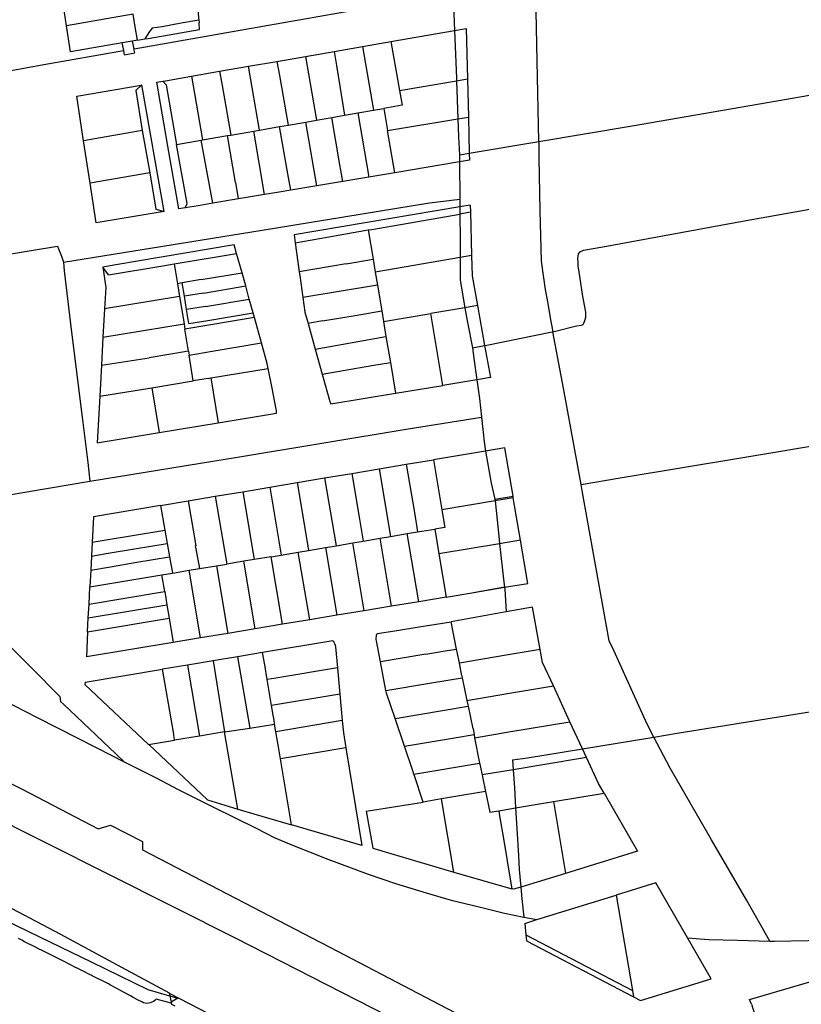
# Model space of a CAD drawing. Header units: inches. Extents: x 210911 to 224988, y 571697 to 586201.
# Tile 296 of 301: x 223518 to 223829, y 584808 to 585200. Entities that reach past the tile are written whole.
import ezdxf

# ---------------------------------------------------------------- set-up
doc = ezdxf.new("R2010")
doc.units = ezdxf.units.IN
doc.header["$MEASUREMENT"] = 0

msp = doc.modelspace()

# ---------------------------------------------------------------- linework, layer by layer
for points in [[(223724.747, 585151.58), (223724.108, 585183.684), (223723.486, 585216.536)], [(223563.741, 585188.489), (223607.445, 585196.175), (223690.533, 585210.816)], [(223690.533, 585210.816), (223690.89, 585206.003), (223691.298, 585195.788)], [(223588.875, 585206.632), (223589.402, 585201.006), (223589.507, 585199.832)], [(223536.86, 585197.615), (223536.071, 585202.937), (223536.066, 585202.972)], [(223563.349, 585202.257), (223536.86, 585197.615)], [(223565.192, 585191.89), (223564.26, 585197.186), (223563.364, 585202.175)], [(223589.507, 585199.832), (223582.509, 585198.585), (223574.891, 585197.231), (223571.001, 585196.632), (223569.866, 585195.385), (223568.003, 585192.376)], [(223569.32, 585192.603), (223589.838, 585196.148), (223589.596, 585198.84)], [(223589.507, 585199.832), (223589.596, 585198.84)], [(223724.747, 585151.58), (223761.848, 585157.855), (223823.271, 585168.355), (223904.835, 585182.564), (223973.094, 585194.623), (224003.256, 585199.88)], [(223558.998, 585190.826), (223538.421, 585187.291), (223536.86, 585197.615)], [(223665.891, 585191.354), (223691.298, 585195.788)], [(223691.298, 585195.788), (223695.873, 585196.587), (223696.388, 585176.456)], [(223691.298, 585195.788), (223692.058, 585176.785), (223692.093, 585175.729)], [(223563.051, 585191.523), (223559.047, 585190.834)], [(223563.205, 585191.549), (223563.051, 585191.523)], [(223563.051, 585191.523), (223563.684, 585188.479)], [(223565.192, 585191.89), (223563.205, 585191.549)], [(223565.192, 585191.89), (223568.003, 585192.376)], [(223568.003, 585192.376), (223569.32, 585192.603)], [(223654.61, 585189.387), (223665.891, 585191.354)], [(223665.891, 585191.354), (223669.315, 585171.871)], [(223527.865, 585182.179), (223559.601, 585187.761)], [(223559.047, 585190.834), (223558.998, 585190.826)], [(223559.634, 585187.767), (223558.998, 585190.826)], [(223559.601, 585187.761), (223559.634, 585187.767)], [(223559.99, 585186.053), (223559.634, 585187.767)], [(223563.684, 585188.479), (223563.741, 585188.489)], [(223564.015, 585186.888), (223563.684, 585188.479)], [(223631.952, 585185.436), (223643.3, 585187.415)], [(223643.3, 585187.415), (223654.61, 585189.387)], [(223643.3, 585187.415), (223644.247, 585181.755), (223647.5, 585162.002)], [(223654.61, 585189.387), (223659.055, 585164.013)], [(223559.99, 585186.053), (223564.015, 585186.888)], [(223609.305, 585181.489), (223620.609, 585183.458)], [(223620.609, 585183.458), (223631.952, 585185.436)], [(223620.609, 585183.458), (223621.601, 585177.818), (223625.053, 585158.094)], [(223631.952, 585185.436), (223636.292, 585160.051)], [(223506.751, 585178.412), (223527.865, 585182.179)], [(223586.67, 585177.545), (223597.798, 585179.484)], [(223597.798, 585179.484), (223609.305, 585181.489)], [(223597.798, 585179.484), (223598.787, 585173.824), (223602.229, 585154.121)], [(223613.664, 585156.112), (223609.305, 585181.489)], [(223572.795, 585175.13), (223575.23, 585175.552)], [(223575.23, 585175.552), (223576.215, 585175.724)], [(223576.492, 585174.148), (223575.23, 585175.552)], [(223576.215, 585175.724), (223586.67, 585177.545)], [(223586.67, 585177.545), (223590.99, 585152.165)], [(223669.315, 585171.871), (223692.093, 585175.729)], [(223692.093, 585175.729), (223696.388, 585176.456)], [(223692.093, 585175.729), (223692.595, 585160.575)], [(223696.388, 585176.456), (223696.773, 585161.273)], [(223543.712, 585151.802), (223540.965, 585169.59), (223566.627, 585174.019)], [(223566.906, 585174.067), (223564.41, 585171.919)], [(223564.41, 585171.919), (223567.047, 585155.925)], [(223566.627, 585174.019), (223566.906, 585174.067)], [(223575.685, 585123.766), (223566.906, 585174.067)], [(223577.214, 585149.766), (223572.795, 585175.13)], [(223576.492, 585174.148), (223577.178, 585170.249), (223580.689, 585150.371)], [(223669.315, 585171.871), (223670.351, 585165.978)], [(223652.787, 585162.922), (223659.055, 585164.013)], [(223659.055, 585164.013), (223663.1, 585164.717)], [(223670.351, 585165.978), (223663.1, 585164.717)], [(223663.1, 585164.717), (223664.634, 585155.9)], [(223632.045, 585159.311), (223636.292, 585160.051)], [(223636.292, 585160.051), (223642.401, 585161.114)], [(223642.401, 585161.114), (223647.5, 585162.002)], [(223646.783, 585135.643), (223645.991, 585140.176), (223645.638, 585142.25), (223642.401, 585161.114)], [(223647.5, 585162.002), (223652.787, 585162.922)], [(223652.787, 585162.922), (223657.116, 585137.372)], [(223664.634, 585155.9), (223692.595, 585160.575)], [(223692.595, 585160.575), (223696.773, 585161.273)], [(223692.595, 585160.575), (223692.834, 585153.361), (223693.192, 585146.243)], [(223696.773, 585161.273), (223697.119, 585146.907)], [(223567.047, 585155.925), (223543.712, 585151.802)], [(223567.047, 585155.925), (223570.002, 585139.095)], [(223602.229, 585154.121), (223611.433, 585155.724)], [(223611.433, 585155.724), (223613.664, 585156.112)], [(223615.711, 585130.446), (223611.433, 585155.724)], [(223613.664, 585156.112), (223621.646, 585157.501)], [(223621.646, 585157.501), (223625.053, 585158.094)], [(223626.085, 585132.181), (223624.955, 585138.642), (223624.942, 585138.731), (223621.646, 585157.501)], [(223625.053, 585158.094), (223632.045, 585159.311)], [(223636.458, 585133.916), (223632.045, 585159.311)], [(223667.553, 585139.119), (223664.634, 585155.9)], [(223546.27, 585135.004), (223543.712, 585151.802)], [(223580.689, 585150.371), (223590.444, 585152.07)], [(223590.444, 585152.07), (223590.99, 585152.165)], [(223595.113, 585127.002), (223590.444, 585152.07)], [(223590.99, 585152.165), (223600.994, 585153.906)], [(223600.994, 585153.906), (223602.229, 585154.121)], [(223605.314, 585128.708), (223604.184, 585135.205), (223604.168, 585135.239), (223600.994, 585153.906)], [(223730.404, 585075.879), (223739.789, 585078.217), (223741.808, 585078.474), (223742.457, 585078.732), (223742.99, 585079.971), (223743.536, 585081.692), (223743.445, 585083.64), (223742.217, 585090.674), (223741.189, 585097.036), (223740.454, 585102.146), (223740.373, 585103.551), (223740.352, 585104.978), (223740.627, 585106.866), (223741.242, 585107.726), (223742.576, 585108.326), (223750.191, 585109.648), (223805.772, 585119.874), (223866.854, 585130.716), (223919.258, 585139.814), (223993.065, 585152.372), (224012.872, 585155.403)], [(223581.574, 585124.744), (223577.214, 585149.766)], [(223584.845, 585126.875), (223580.689, 585150.371)], [(223697.119, 585146.907), (223724.747, 585151.58)], [(223724.747, 585151.58), (223724.824, 585145.01), (223725.16, 585124.04), (223725.675, 585103.895)], [(223693.192, 585146.243), (223697.119, 585146.907)], [(223693.192, 585146.243), (223693.279, 585144.511), (223693.285, 585143.444)], [(223697.119, 585146.907), (223697.187, 585144.1), (223693.285, 585143.444)], [(223693.285, 585143.444), (223667.553, 585139.119)], [(223693.285, 585143.444), (223693.368, 585128.644)], [(223570.002, 585139.095), (223546.27, 585135.004)], [(223570.002, 585139.095), (223572.477, 585124.623), (223575.685, 585123.766)], [(223657.116, 585137.372), (223646.783, 585135.643)], [(223667.553, 585139.119), (223667.525, 585139.114), (223657.116, 585137.372)], [(223575.685, 585123.766), (223548.707, 585119.197), (223546.27, 585135.004)], [(223626.085, 585132.181), (223621.527, 585131.419), (223615.711, 585130.446)], [(223636.458, 585133.916), (223626.085, 585132.181)], [(223646.783, 585135.643), (223636.458, 585133.916)], [(223605.314, 585128.708), (223595.113, 585127.002)], [(223615.711, 585130.446), (223605.314, 585128.708)], [(223626.924, 585118.305), (223681.248, 585127.137), (223693.368, 585128.644)], [(223693.368, 585128.644), (223693.392, 585125.586)], [(223584.14, 585125.153), (223581.574, 585124.744)], [(223595.113, 585127.002), (223589.237, 585126.02), (223584.14, 585125.153)], [(223584.14, 585125.153), (223584.845, 585126.875)], [(223693.392, 585125.586), (223627.454, 585114.438)], [(223697.514, 585126.282), (223693.392, 585125.586)], [(223693.392, 585125.586), (223693.415, 585122.701)], [(223697.514, 585126.282), (223697.587, 585123.392)], [(223658.318, 585116.597), (223693.415, 585122.701)], [(223697.587, 585123.392), (223693.415, 585122.701)], [(223693.415, 585122.701), (223693.498, 585112.521), (223693.519, 585105.448)], [(223697.587, 585123.392), (223698.023, 585106.234)], [(223535.673, 585103.58), (223614.749, 585116.326), (223626.924, 585118.305)], [(223656.905, 585116.351), (223658.318, 585116.597)], [(223627.454, 585114.438), (223627.884, 585111.303)], [(223627.884, 585111.303), (223656.905, 585116.351)], [(223656.905, 585116.351), (223658.867, 585104.717)], [(223508.977, 585105.94), (223533.284, 585109.869)], [(223533.284, 585109.869), (223533.446, 585109.539), (223534.903, 585105.878), (223535.673, 585103.58)], [(223603.629, 585110.41), (223556.505, 585102.443)], [(223604.568, 585107.031), (223603.629, 585110.41)], [(223627.884, 585111.303), (223629.473, 585099.713)], [(223579.769, 585102.856), (223604.568, 585107.031)], [(223606.704, 585099.337), (223604.568, 585107.031)], [(223693.519, 585105.448), (223659.74, 585099.553)], [(223693.52, 585105.263), (223693.537, 585099.883), (223693.472, 585096.438), (223695.356, 585085.403)], [(223698.023, 585106.234), (223693.519, 585105.448)], [(223693.519, 585105.448), (223693.52, 585105.263)], [(223698.023, 585106.234), (223698.228, 585098.142), (223700.365, 585086.257)], [(223535.673, 585103.58), (223535.979, 585100.083), (223538.785, 585076.715), (223543.211, 585040.86), (223545.391, 585023.877), (223546.199, 585016.381)], [(223556.505, 585102.443), (223551.289, 585101.561)], [(223553.53, 585098.495), (223551.289, 585101.561)], [(223551.289, 585101.561), (223552.589, 585093.449), (223552.058, 585084.939)], [(223553.53, 585098.495), (223575.156, 585102.079), (223579.769, 585102.856)], [(223579.769, 585102.856), (223581.049, 585094.985)], [(223648.113, 585102.94), (223629.473, 585099.713)], [(223648.113, 585102.94), (223658.867, 585104.717)], [(223658.867, 585104.717), (223659.74, 585099.553)], [(223725.675, 585103.895), (223726.477, 585098.269), (223727.352, 585092.653), (223728.298, 585087.049), (223729.315, 585081.457), (223730.404, 585075.879)], [(223590.438, 585096.608), (223606.704, 585099.337)], [(223608.164, 585094.079), (223606.704, 585099.337)], [(223629.473, 585099.713), (223629.682, 585098.189), (223630.9, 585089.47)], [(223659.74, 585099.553), (223660.595, 585094.444)], [(223582.846, 585095.34), (223581.049, 585094.985)], [(223581.049, 585094.985), (223581.866, 585089.957)], [(223590.438, 585096.608), (223582.846, 585095.34)], [(223583.784, 585090.046), (223582.846, 585095.34)], [(223591.328, 585091.271), (223608.164, 585094.079)], [(223609.617, 585088.848), (223608.164, 585094.079)], [(223660.595, 585094.444), (223630.9, 585089.47)], [(223660.595, 585094.444), (223662.309, 585084.216)], [(223581.866, 585089.957), (223552.058, 585084.939)], [(223581.866, 585089.957), (223583.646, 585079.005)], [(223591.328, 585091.271), (223583.784, 585090.046)], [(223584.61, 585084.667), (223583.784, 585090.046)], [(223630.9, 585089.47), (223631.709, 585083.681), (223632.963, 585079.204)], [(223592.217, 585085.945), (223584.61, 585084.667)], [(223592.217, 585085.945), (223609.617, 585088.848)], [(223611.129, 585083.402), (223609.617, 585088.848)], [(223695.356, 585085.403), (223681.795, 585083.091)], [(223700.365, 585086.257), (223695.356, 585085.403)], [(223695.356, 585085.403), (223695.369, 585085.327)], [(223695.369, 585085.327), (223696.348, 585079.595), (223698.334, 585069.403)], [(223700.365, 585086.257), (223703.222, 585070.388)], [(223552.058, 585084.939), (223551.355, 585073.678)], [(223611.663, 585081.48), (223583.991, 585076.883)], [(223585.56, 585079.186), (223584.61, 585084.667)], [(223585.56, 585079.186), (223593.142, 585080.402), (223611.129, 585083.402)], [(223611.663, 585081.48), (223611.129, 585083.402)], [(223614.435, 585071.415), (223611.663, 585081.48)], [(223638.79, 585080.19), (223651.66, 585082.351)], [(223651.66, 585082.351), (223662.309, 585084.216)], [(223662.309, 585084.216), (223663.044, 585080.001)], [(223663.044, 585080.001), (223681.795, 585083.091)], [(223686.562, 585054.501), (223681.795, 585083.091)], [(223551.355, 585073.678), (223583.646, 585079.005)], [(223583.646, 585079.005), (223583.991, 585076.883)], [(223638.79, 585080.19), (223632.963, 585079.204)], [(223632.963, 585079.204), (223635.841, 585068.923)], [(223663.044, 585080.001), (223663.979, 585073.924)], [(223551.355, 585073.678), (223550.757, 585062.623)], [(223585.377, 585068.163), (223583.991, 585076.883)], [(223635.841, 585068.923), (223663.979, 585073.924)], [(223663.979, 585073.924), (223665.756, 585063.665)], [(223703.455, 585070.435), (223730.143, 585075.814), (223730.404, 585075.879)], [(223741.576, 585015.052), (223734.634, 585053.378), (223730.404, 585075.879)], [(223594.818, 585068.182), (223614.435, 585071.415)], [(223617.091, 585061.209), (223616.677, 585063.275), (223614.435, 585071.415)], [(223698.334, 585069.403), (223703.222, 585070.388)], [(223703.222, 585070.388), (223703.455, 585070.435)], [(223703.222, 585070.388), (223705.509, 585057.686)], [(223585.377, 585068.163), (223569.719, 585065.521)], [(223585.377, 585068.163), (223585.634, 585066.591)], [(223585.634, 585066.591), (223594.818, 585068.182)], [(223587.28, 585056.317), (223585.634, 585066.591)], [(223635.841, 585068.923), (223638.608, 585059.047)], [(223698.334, 585069.403), (223698.513, 585068.488), (223698.921, 585065.231), (223700.149, 585056.784)], [(223550.757, 585062.623), (223550.083, 585050.171)], [(223550.757, 585062.623), (223569.719, 585065.521)], [(223638.608, 585059.047), (223658.321, 585062.461)], [(223658.321, 585062.461), (223665.756, 585063.665)], [(223665.756, 585063.665), (223667.795, 585051.426)], [(223594.266, 585057.473), (223617.091, 585061.209)], [(223620.339, 585045.094), (223618.64, 585053.481), (223617.091, 585061.209)], [(223638.608, 585059.047), (223641.68, 585048.081)], [(223570.842, 585053.601), (223587.28, 585056.317)], [(223593.259, 585057.307), (223587.28, 585056.317)], [(223593.259, 585057.307), (223594.266, 585057.473)], [(223594.266, 585057.473), (223597.156, 585039.639)], [(223667.795, 585051.426), (223686.562, 585054.501)], [(223700.149, 585056.784), (223686.562, 585054.501)], [(223705.509, 585057.686), (223700.149, 585056.784)], [(223700.149, 585056.784), (223700.157, 585056.729)], [(223700.157, 585056.729), (223701.243, 585049.262), (223701.99, 585041.82)], [(223550.083, 585050.171), (223549.079, 585031.618)], [(223550.083, 585050.171), (223570.842, 585053.601)], [(223570.842, 585053.601), (223573.792, 585035.741)], [(223642.038, 585047.206), (223667.795, 585051.426)], [(223641.68, 585048.081), (223641.842, 585047.636), (223642.038, 585047.206)], [(223597.156, 585039.639), (223620.441, 585043.524)], [(223620.441, 585043.524), (223620.451, 585044.05), (223620.416, 585044.574), (223620.339, 585045.094)], [(223546.199, 585016.381), (223606.553, 585026.271), (223671.942, 585037.119), (223698.693, 585041.407), (223701.99, 585041.82)], [(223573.792, 585035.741), (223597.156, 585039.639)], [(223701.99, 585041.82), (223702.973, 585032.032), (223703.616, 585028.39)], [(223549.079, 585031.618), (223573.792, 585035.741)], [(223741.576, 585015.052), (223757.121, 585017.681), (223805.936, 585025.829), (223842.45, 585031.884), (223848.795, 585032.951)], [(223703.616, 585028.39), (223682.866, 585024.933)], [(223714.514, 585010.478), (223711.28, 585029.667), (223703.616, 585028.39)], [(223703.616, 585028.39), (223705.862, 585015.673), (223707.315, 585009.261)], [(223288.5, 585022.588), (223290.63, 585008.771), (223312.128, 584998.061), (223342.637, 584982.147), (223335.629, 584981.447), (223354.534, 584970.605), (223371.644, 584961.48), (223396.389, 584947.761), (223396.041, 584955.188), (223404.634, 584950.939), (223426.61, 584940.048), (223445.216, 584930.992), (223471.484, 584917.322), (223519.189, 584893.825), (223549.483, 584878.049), (223554.348, 584879.575), (223567.166, 584872.982), (223567.172, 584869.702), (223644.729, 584829.379), (223697.226, 584801.992), (223724.255, 584788.403), (223725.571, 584774.149)], [(223661.232, 585021.31), (223672.055, 585023.122)], [(223672.055, 585023.122), (223682.866, 585024.933)], [(223672.055, 585023.122), (223675.279, 585004.003), (223676.458, 584996.211)], [(223682.866, 585024.933), (223686.216, 585004.999)], [(223639.573, 585017.682), (223650.36, 585019.489)], [(223650.36, 585019.489), (223661.232, 585021.31)], [(223650.36, 585019.489), (223653.383, 585001.358)], [(223661.232, 585021.31), (223665.736, 584994.409)], [(223487.906, 585006.64), (223488.075, 585006.668), (223546.199, 585016.381)], [(223617.829, 585014.041), (223628.668, 585015.856)], [(223628.668, 585015.856), (223639.573, 585017.682)], [(223628.668, 585015.856), (223631.73, 584997.709)], [(223639.573, 585017.682), (223644.151, 584990.697)], [(223770.538, 584914.599), (223767.873, 584919.735), (223754.606, 584949.06), (223752.765, 584952.897), (223742.139, 585011.943), (223741.576, 585015.052)], [(223596.086, 585010.4), (223606.968, 585012.222)], [(223606.968, 585012.222), (223617.829, 585014.041)], [(223606.968, 585012.222), (223611.497, 584985.225)], [(223617.829, 585014.041), (223622.308, 584987.02)], [(223574.345, 585006.759), (223585.224, 585008.581)], [(223585.224, 585008.581), (223585.332, 585008.599)], [(223585.224, 585008.581), (223588.301, 584990.693)], [(223585.332, 585008.599), (223596.086, 585010.4)], [(223596.086, 585010.4), (223600.699, 584983.442)], [(223707.432, 585008.557), (223686.216, 585004.999)], [(223707.315, 585009.261), (223714.514, 585010.478)], [(223707.315, 585009.261), (223707.397, 585008.897), (223707.432, 585008.557)], [(223714.634, 585009.765), (223707.432, 585008.557)], [(223707.432, 585008.557), (223709, 584993.189), (223709.188, 584991.529)], [(223714.634, 585009.765), (223714.514, 585010.478)], [(223717.458, 584992.907), (223714.634, 585009.765)], [(223574.345, 585006.759), (223547.604, 585002.281), (223547.131, 584992.128)], [(223574.345, 585006.759), (223576.053, 584996.975)], [(223686.216, 585004.999), (223687.397, 584997.968), (223683.355, 584997.323)], [(223653.383, 585001.358), (223654.898, 584992.545)], [(223547.131, 584992.128), (223552.613, 584993.045), (223563.097, 584994.802), (223576.053, 584996.975)], [(223576.053, 584996.975), (223576.981, 584991.661)], [(223631.73, 584997.709), (223633.221, 584988.848)], [(223665.736, 584994.409), (223672.429, 584995.561)], [(223672.429, 584995.561), (223676.458, 584996.211)], [(223677.05, 584968.469), (223672.429, 584995.561)], [(223676.458, 584996.211), (223683.355, 584997.323)], [(223683.355, 584997.323), (223684.201, 584992.366), (223685.021, 584987.505)], [(223547.131, 584992.128), (223546.848, 584986.607)], [(223546.848, 584986.607), (223553.511, 584987.716), (223563.994, 584989.479), (223576.981, 584991.661)], [(223576.981, 584991.661), (223577.912, 584986.334)], [(223644.151, 584990.697), (223650.792, 584991.839)], [(223650.792, 584991.839), (223654.898, 584992.545)], [(223655.333, 584964.862), (223650.792, 584991.839)], [(223654.898, 584992.545), (223661.618, 584993.701)], [(223661.618, 584993.701), (223665.736, 584994.409)], [(223666.185, 584966.664), (223661.618, 584993.701)], [(223709.188, 584991.529), (223685.021, 584987.505)], [(223717.458, 584992.907), (223709.188, 584991.529)], [(223709.188, 584991.529), (223711.035, 584975.191), (223711.107, 584974.406)], [(223711.125, 584974.204), (223720.359, 584975.767), (223717.458, 584992.907)], [(223588.079, 584990.654), (223588.301, 584990.693)], [(223588.079, 584990.654), (223588.287, 584989.473), (223588.345, 584989.483)], [(223588.345, 584989.483), (223589.734, 584981.617)], [(223622.308, 584987.02), (223629.103, 584988.158)], [(223629.103, 584988.158), (223633.221, 584988.848)], [(223633.647, 584961.26), (223629.103, 584988.158)], [(223633.221, 584988.848), (223639.965, 584989.977)], [(223639.965, 584989.977), (223640.025, 584989.987), (223644.151, 584990.697)], [(223639.965, 584989.977), (223644.445, 584963.054)], [(223685.021, 584987.505), (223687.928, 584970.276)], [(223546.848, 584986.607), (223546.536, 584981.052)], [(223546.536, 584981.052), (223554.409, 584982.386), (223564.893, 584984.147), (223577.912, 584986.334)], [(223577.912, 584986.334), (223579.049, 584979.828)], [(223596.569, 584982.755), (223600.654, 584983.435)], [(223600.699, 584983.442), (223600.654, 584983.435)], [(223607.466, 584984.559), (223600.699, 584983.442)], [(223611.497, 584985.225), (223607.466, 584984.559)], [(223611.929, 584957.652), (223607.466, 584984.559)], [(223618.27, 584986.343), (223611.497, 584985.225)], [(223618.27, 584986.343), (223622.308, 584987.02)], [(223622.794, 584959.457), (223618.27, 584986.343)], [(223546.536, 584981.052), (223546.191, 584974.323)], [(223574.826, 584979.121), (223579.049, 584979.828)], [(223579.049, 584979.828), (223585.727, 584980.946)], [(223585.727, 584980.946), (223589.734, 584981.617)], [(223590.208, 584954.044), (223585.727, 584980.946)], [(223589.734, 584981.617), (223596.569, 584982.755)], [(223596.569, 584982.755), (223601.071, 584955.848)], [(223546.191, 584974.323), (223574.826, 584979.121)], [(223575.941, 584972.537), (223574.826, 584979.121)], [(223490.294, 584975.107), (223515.621, 584949.495), (223522.834, 584942.218), (223534.168, 584930.784), (223534.564, 584928.704)], [(223545.847, 584967.525), (223546.191, 584974.323)], [(223545.847, 584967.525), (223574.345, 584972.28)], [(223574.345, 584972.28), (223575.941, 584972.537)], [(223575.941, 584972.537), (223576.84, 584967.228)], [(223687.928, 584970.276), (223698.133, 584972.004)], [(223698.133, 584972.004), (223711.107, 584974.406)], [(223698.133, 584972.004), (223711.125, 584974.204)], [(223711.107, 584974.406), (223711.125, 584974.204)], [(223711.125, 584974.204), (223711.133, 584974.121)], [(223711.133, 584974.121), (223711.198, 584973.409), (223711.747, 584964.389)], [(223719.995, 584768.363), (223718.291, 584769.23), (223718.691, 584770.088), (223718.847, 584773.804), (223716.824, 584777.072), (223712.868, 584779.013), (223604.315, 584834.41), (223452.561, 584910.676), (223431.024, 584922.075), (223336.796, 584969.978)], [(223677.05, 584968.469), (223666.185, 584966.664)], [(223687.928, 584970.276), (223677.05, 584968.469)], [(223545.545, 584961.997), (223545.548, 584962.066), (223545.847, 584967.525)], [(223545.545, 584961.997), (223576.84, 584967.228)], [(223576.84, 584967.228), (223577.741, 584961.905)], [(223655.333, 584964.862), (223644.445, 584963.054)], [(223666.185, 584966.664), (223655.333, 584964.862)], [(223711.747, 584964.389), (223689.875, 584960.475)], [(223722.232, 584966.265), (223711.747, 584964.389)], [(223725.265, 584949.376), (223722.232, 584966.265)], [(223545.292, 584956.464), (223545.545, 584961.997)], [(223545.292, 584956.464), (223577.741, 584961.905)], [(223577.741, 584961.905), (223577.864, 584961.178), (223579.345, 584952.239)], [(223633.647, 584961.26), (223622.794, 584959.457)], [(223644.445, 584963.054), (223633.647, 584961.26)], [(223660.454, 584955.774), (223667.498, 584956.887), (223677.937, 584958.545), (223689.875, 584960.475)], [(223692.071, 584949.62), (223689.875, 584960.475)], [(223545.292, 584956.464), (223544.837, 584946.507)], [(223611.929, 584957.652), (223601.071, 584955.848)], [(223622.794, 584959.457), (223611.929, 584957.652)], [(223579.345, 584952.239), (223544.837, 584946.507)], [(223590.208, 584954.044), (223579.345, 584952.239)], [(223601.071, 584955.848), (223590.208, 584954.044)], [(223642.828, 584952.921), (223614.889, 584948.232)], [(223642.828, 584952.921), (223643.196, 584952.384), (223643.498, 584951.808), (223643.729, 584951.199), (223643.887, 584950.568)], [(223660.23, 584952.855), (223660.136, 584953.441), (223660.111, 584954.034), (223660.157, 584954.626), (223660.271, 584955.209), (223660.454, 584955.774)], [(223661.812, 584944.518), (223660.23, 584952.855)], [(223614.889, 584948.232), (223604.972, 584946.567)], [(223615.751, 584943.305), (223614.889, 584948.232)], [(223643.887, 584950.568), (223644.69, 584942.163)], [(223679.767, 584947.547), (223688.272, 584948.997), (223692.071, 584949.62)], [(223693.16, 584944.045), (223692.274, 584948.448), (223692.071, 584949.62)], [(223725.265, 584949.376), (223712.534, 584947.262)], [(223730.561, 584934.934), (223726.192, 584944.315), (223725.265, 584949.376)], [(223595.272, 584944.939), (223585.072, 584943.227)], [(223604.972, 584946.567), (223595.272, 584944.939)], [(223595.272, 584944.939), (223599.109, 584920.828), (223599.791, 584916.634)], [(223604.972, 584946.567), (223609.763, 584918.173)], [(223679.767, 584947.547), (223661.812, 584944.518)], [(223663.978, 584933.148), (223661.817, 584944.49), (223661.812, 584944.518)], [(223712.534, 584947.262), (223693.16, 584944.045)], [(223544.339, 584936.393), (223575.089, 584941.552)], [(223585.072, 584943.227), (223575.089, 584941.552)], [(223579.888, 584913.375), (223579.396, 584916.514), (223575.089, 584941.552)], [(223585.072, 584943.227), (223589.739, 584914.988)], [(223616.716, 584937.453), (223615.751, 584943.305)], [(223644.69, 584942.163), (223620.218, 584938.033)], [(223644.69, 584942.163), (223644.692, 584942.137), (223645.635, 584931.725)], [(223694.177, 584938.993), (223693.16, 584944.045)], [(223495.666, 584937.58), (223497.249, 584936.728), (223525.184, 584922.407), (223548.946, 584910.322), (223559.801, 584904.809)], [(223544.339, 584936.393), (223544.175, 584935.466), (223569.526, 584911.678)], [(223620.218, 584938.033), (223616.716, 584937.453)], [(223618.454, 584927.177), (223617.623, 584931.959), (223616.716, 584937.453)], [(223663.978, 584933.148), (223682.054, 584936.171), (223694.335, 584938.217)], [(223694.177, 584938.993), (223694.335, 584938.217)], [(223694.335, 584938.217), (223696.175, 584929.193)], [(223667.571, 584922.052), (223664.179, 584932.025), (223663.983, 584933.121), (223663.978, 584933.148)], [(223713.069, 584932.014), (223730.561, 584934.934)], [(223737.088, 584920.688), (223730.561, 584934.934)], [(223534.564, 584928.704), (223535.629, 584927.696)], [(223645.635, 584931.725), (223618.454, 584927.177)], [(223645.635, 584931.725), (223646.58, 584921.191)], [(223696.175, 584929.193), (223713.069, 584932.014)], [(223696.175, 584929.193), (223696.543, 584927.391), (223696.632, 584926.956)], [(223770.538, 584914.599), (223779.839, 584916.132), (223835.713, 584925.106), (223871.893, 584931.128)], [(223535.629, 584927.696), (223556.473, 584907.953), (223559.801, 584904.809)], [(223619.64, 584919.697), (223619.467, 584921.267), (223619.139, 584923.352), (223618.454, 584927.177)], [(223667.571, 584922.052), (223696.632, 584926.956)], [(223696.632, 584926.956), (223698.502, 584917.83)], [(223646.58, 584921.191), (223620.14, 584916.719)], [(223646.58, 584921.191), (223646.595, 584921.022), (223647.037, 584916.225), (223648.013, 584910.282)], [(223671.327, 584910.963), (223667.584, 584922.013), (223667.571, 584922.052)], [(223713.605, 584916.764), (223737.088, 584920.688)], [(223742.156, 584909.921), (223737.088, 584920.688)], [(223599.791, 584916.634), (223609.763, 584918.173)], [(223609.763, 584918.173), (223619.64, 584919.697)], [(223620.14, 584916.719), (223620.013, 584917.454), (223619.64, 584919.697)], [(223622.024, 584905.907), (223621.175, 584910.75), (223620.14, 584916.719)], [(223698.646, 584917.857), (223698.502, 584917.83)], [(223698.646, 584917.857), (223699.005, 584915.67)], [(223699.22, 584914.361), (223713.605, 584916.764)], [(223569.526, 584911.678), (223579.888, 584913.375)], [(223589.739, 584914.988), (223579.888, 584913.375)], [(223599.791, 584916.634), (223589.739, 584914.988)], [(223605.098, 584885.86), (223599.791, 584916.634)], [(223671.327, 584910.963), (223691.256, 584914.336), (223699.005, 584915.67)], [(223699.005, 584915.67), (223699.22, 584914.361)], [(223699.22, 584914.361), (223699.15, 584914.35)], [(223699.15, 584914.35), (223701.232, 584904.273)], [(223742.156, 584909.921), (223770.538, 584914.599)], [(223816.687, 584833.446), (223807.504, 584849.612), (223793.518, 584873.732), (223776.99, 584902.166), (223770.538, 584914.599)], [(223569.526, 584911.678), (223569.585, 584911.622), (223593.017, 584889.685), (223605.098, 584885.86)], [(223648.013, 584910.282), (223622.024, 584905.907)], [(223648.013, 584910.282), (223654.385, 584871.516), (223626.426, 584879.625)], [(223675.091, 584899.864), (223674.66, 584901.144), (223671.327, 584910.963)], [(223714.253, 584905.571), (223720.329, 584906.325), (223742.156, 584909.921)], [(223743.791, 584906.447), (223742.156, 584909.921)], [(223626.426, 584879.625), (223622.024, 584905.907)], [(223714.253, 584905.571), (223714.54, 584901.569)], [(223743.791, 584906.447), (223726.419, 584903.541), (223714.54, 584901.569)], [(223750.771, 584892.295), (223748.555, 584896.165), (223743.791, 584906.447)], [(223559.801, 584904.809), (223572.271, 584898.474), (223581.362, 584893.681), (223595.164, 584886.87)], [(223675.091, 584899.864), (223701.232, 584904.273)], [(223701.232, 584904.273), (223701.328, 584903.807)], [(223701.328, 584903.807), (223702.081, 584900.166), (223702.217, 584899.524)], [(223714.54, 584901.569), (223702.217, 584899.524)], [(223714.54, 584901.569), (223715.046, 584894.51), (223715.54, 584886.402)], [(223675.17, 584899.629), (223675.091, 584899.864)], [(223678.828, 584888.759), (223675.17, 584899.629)], [(223702.217, 584899.524), (223702.378, 584898.764)], [(223702.378, 584898.764), (223703.618, 584892.962)], [(223686.082, 584889.988), (223678.828, 584888.759)], [(223703.618, 584892.962), (223686.082, 584889.988)], [(223690.921, 584860.817), (223686.082, 584889.988)], [(223703.618, 584892.962), (223705.273, 584884.687)], [(223730.558, 584888.912), (223750.771, 584892.295)], [(223750.771, 584892.295), (223764.037, 584869.24)], [(223595.164, 584886.87), (223612.601, 584878.28), (223619.511, 584874.67), (223626.115, 584871.828), (223640.799, 584866.047), (223656.947, 584860.027), (223667.763, 584856.399), (223679.937, 584852.628), (223689.846, 584849.733), (223701.112, 584847.037), (223711.081, 584844.508), (223718.823, 584842.98)], [(223605.098, 584885.86), (223626.426, 584879.625)], [(223656.139, 584885.119), (223678.828, 584888.759)], [(223708.833, 584885.282), (223715.54, 584886.402)], [(223715.54, 584886.402), (223730.558, 584888.912)], [(223715.54, 584886.402), (223716.034, 584878.283), (223716.642, 584867.309), (223716.951, 584861.892), (223717.566, 584854.921)], [(223730.558, 584888.912), (223735.354, 584860.317)], [(223656.139, 584885.119), (223658.744, 584870.369), (223690.921, 584860.817)], [(223705.273, 584884.687), (223708.833, 584885.282)], [(223708.833, 584885.282), (223709.175, 584883.257)], [(223709.175, 584883.257), (223710.838, 584873.396), (223713.574, 584857.237)], [(223764.037, 584869.24), (223735.354, 584860.317)], [(223690.921, 584860.817), (223714.08, 584854.241)], [(223735.354, 584860.317), (223717.566, 584854.921)], [(223713.574, 584857.237), (223714.08, 584854.241)], [(223717.566, 584854.921), (223714.736, 584854.063), (223714.08, 584854.241)], [(223717.566, 584854.921), (223717.983, 584850.197), (223718.823, 584842.98)], [(223783.93, 584834.676), (223771.343, 584856.579), (223755.605, 584851.707)], [(223507.769, 584850.186), (223534.514, 584836.131), (223553.603, 584825.767)], [(223724.034, 584841.972), (223755.605, 584851.707)], [(223755.605, 584851.707), (223758.089, 584836.983)], [(223809.335, 584808.32), (223808.527, 584810.166), (223844.376, 584820.67), (223891.974, 584834.655), (223898.466, 584836.654), (223906.62, 584839.202), (223919.828, 584843.402), (223941.677, 584850.378)], [(223506.873, 584844.438), (223526.147, 584835.061), (223546.657, 584825.158), (223569.273, 584814.108), (223577.865, 584811.689), (223577.992, 584811.653)], [(223718.823, 584842.98), (223724.034, 584841.972)], [(223719.175, 584840.474), (223724.034, 584841.972)], [(223719.175, 584840.474), (223719.647, 584835.922)], [(223719.647, 584835.922), (223719.861, 584833.531)], [(223719.647, 584835.922), (223762.018, 584813.702)], [(223758.089, 584836.983), (223762.018, 584813.702)], [(223783.93, 584834.676), (223792.463, 584834.091), (223803.851, 584833.838), (223816.687, 584833.446)], [(223793.287, 584818.394), (223783.93, 584834.676)], [(223816.687, 584833.446), (223818.532, 584833.39), (223831.964, 584833.676), (223841.124, 584834.723), (223856.657, 584835.572), (223870.191, 584837.039)], [(223578.561, 584808.675), (223572.508, 584810.364), (223572.034, 584809.847), (223571.485, 584809.41), (223570.874, 584809.064), (223570.216, 584808.818), (223569.529, 584808.678), (223568.827, 584808.647), (223568.13, 584808.727), (223567.453, 584808.914), (223566.815, 584809.205), (223566.266, 584809.499), (223565.717, 584809.794), (223563.404, 584811.035), (223562.324, 584811.615), (223559.574, 584813.104), (223557.224, 584814.376), (223554.419, 584815.894), (223553.532, 584816.374), (223552.776, 584816.754), (223547.033, 584819.641), (223546.641, 584819.838), (223546.292, 584820.014), (223545.465, 584820.429), (223544.576, 584820.876), (223540.927, 584822.718), (223540.703, 584822.831), (223535.639, 584825.383), (223526.7, 584829.886), (223526.199, 584830.141), (223526.035, 584830.225), (223524.231, 584831.145), (223520.24, 584833.182), (223519.148, 584833.74), (223518.349, 584834.149), (223517.787, 584834.437)], [(223719.861, 584833.531), (223762.436, 584811.257)], [(223553.603, 584825.767), (223577.77, 584812.813), (223577.779, 584812.766)], [(223765.253, 584809.76), (223793.287, 584818.394)], [(223577.779, 584812.766), (223589.794, 584806.43), (223682.764, 584757.985)], [(223577.779, 584812.766), (223577.992, 584811.653)], [(223577.992, 584811.653), (223581.181, 584810.756), (223578.485, 584809.072)], [(223577.992, 584811.653), (223578.485, 584809.072)], [(223762.018, 584813.702), (223762.436, 584811.257)], [(223762.436, 584811.257), (223765.253, 584809.76)], [(223578.485, 584809.072), (223578.561, 584808.675)], [(223578.561, 584808.675), (223578.627, 584808.329), (223579.991, 584807.608)], [(223809.335, 584808.32), (223810.637, 584804.424)]]:
    msp.add_lwpolyline(points)

doc.saveas('drawing.dxf')
